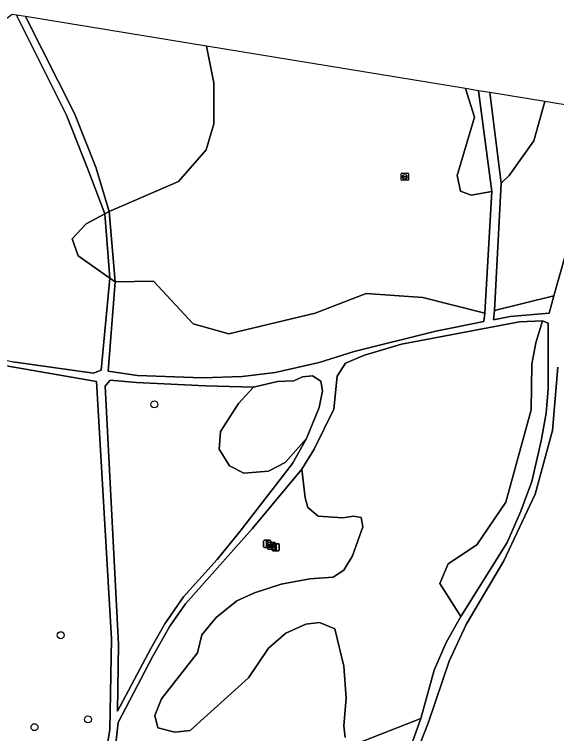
# Model space of a CAD drawing. Extents: x 162082 to 163401, y 388089 to 388636.
# Drawn here: x 163208.1 to 163284.3, y 388417.3 to 388518.4 of the extents above; entities that cross this region are included whole.
import ezdxf

# ---------------------------------------------------------------- set-up
doc = ezdxf.new("R2010")
doc.units = 0
for name, color, linetype in [('IMGEO_Afsluitpaal', 7, 'Continuous'), ('IMGEO_Boom', 7, 'Continuous'), ('IMGEO_Grasland_overig', 7, 'Continuous'), ('IMGEO_Groenvoorziening', 7, 'Continuous'), ('IMGEO_Loofbos', 7, 'Continuous'), ('IMGEO_Rioolput', 7, 'Continuous')]:
    doc.layers.add(name, color=color, linetype=linetype)

msp = doc.modelspace()

# ---------------------------------------------------------------- linework, layer by layer
at = {"layer": 'IMGEO_Afsluitpaal'}
for p, q in [((163243.26, 388444.46), (163244.05, 388444.46)), ((163244.05, 388444.46), (163243.26, 388444.46)), ((163243.16, 388443.56), (163243.16, 388444.36)), ((163243.16, 388444.36), (163243.16, 388443.56)), ((163244.05, 388443.46), (163243.26, 388443.46)), ((163243.26, 388443.46), (163244.05, 388443.46)), ((163244.15, 388444.36), (163244.15, 388443.56)), ((163244.15, 388443.56), (163244.15, 388444.36)), ((163244.36, 388443.08), (163244.36, 388443.88)), ((163244.36, 388443.88), (163244.36, 388443.08)), ((163244.46, 388443.98), (163245.25, 388443.98)), ((163245.25, 388443.98), (163244.46, 388443.98)), ((163245.35, 388443.88), (163245.35, 388443.08)), ((163245.35, 388443.08), (163245.35, 388443.88)), ((163245.25, 388442.98), (163244.46, 388442.98)), ((163244.46, 388442.98), (163245.25, 388442.98))]:
    msp.add_line(p, q, dxfattribs=at)
for points in [[(163243.58, 388444.33), (163243.73, 388444.33), (163243.73, 388443.58), (163243.58, 388443.58), (163243.58, 388444.33)], [(163244.78, 388443.85), (163244.93, 388443.85), (163244.93, 388443.1), (163244.78, 388443.1), (163244.78, 388443.85)]]:
    msp.add_lwpolyline(points, dxfattribs=at)
for centre, start, end in [((163243.26, 388444.36), 90, 180), ((163243.26, 388444.36), 90, 180), ((163244.05, 388444.36), 0, 90), ((163244.05, 388444.36), 360, 90), ((163243.26, 388443.56), 180, 270), ((163243.26, 388443.56), 180, 270), ((163244.05, 388443.56), 270, 0), ((163244.05, 388443.56), 270, 0), ((163244.46, 388443.88), 90, 180), ((163244.46, 388443.88), 90, 180), ((163245.25, 388443.88), 0, 90), ((163245.25, 388443.88), 360, 90), ((163244.46, 388443.08), 180, 270), ((163244.46, 388443.08), 180, 270), ((163245.25, 388443.08), 270, 0), ((163245.25, 388443.08), 270, 0)]:
    msp.add_arc(centre, 0.1, start, end, dxfattribs=at)
at = {"layer": 'IMGEO_Boom'}
for centre in [(163227.79, 388463.57), (163214.66, 388431.12), (163218.48, 388419.28), (163210.97, 388418.19)]:
    msp.add_circle(centre, 0.489, dxfattribs=at)
at = {"layer": 'IMGEO_Grasland_overig'}
for points in [[(163208.45, 388518.3), (163215.48, 388504.21), (163218.56, 388496.42), (163220.84, 388490.34), (163221.48, 388490.68), (163219.58, 388496.93), (163216.61, 388504.48), (163209.72, 388518.09), (163209.72, 388518.09)], [(163220.84, 388490.34), (163221.55, 388481.3), (163222.29, 388480.78), (163221.48, 388490.68)], [(163275.58, 388476.75), (163275.45, 388475.47), (163277.78, 388475.93), (163283.26, 388476.41), (163283.94, 388478.82)], [(163249.16, 388458.76), (163247.19, 388455.24), (163239.88, 388445.74), (163236.62, 388441.74), (163231.89, 388436.53), (163229.29, 388432.72), (163227.29, 388429.27), (163222.63, 388420.46), (163222.78, 388429.86), (163220.88, 388466.12), (163221.62, 388466.99), (163225.28, 388466.64), (163234.98, 388466.18), (163241.73, 388466.01), (163245.09, 388466.77), (163247.4, 388466.88), (163248.61, 388467.45), (163250.04, 388467.56), (163251.21, 388466.81), (163251.44, 388465.49), (163250.95, 388463.12)]]:
    msp.add_lwpolyline(points, close=True, dxfattribs=at)
for points in [[(163287.91, 388492.9), (163283.94, 388478.82), (163283.26, 388476.41), (163277.78, 388475.93), (163275.45, 388475.47), (163275.58, 388476.75), (163276.51, 388494.67), (163274.93, 388507.4), (163273.34, 388507.66), (163273.34, 388507.66), (163275.23, 388493.49), (163274.24, 388476.4), (163274.07, 388475.2), (163267.34, 388473.88), (163255.86, 388471.02), (163250.95, 388469.47), (163244.8, 388468.05), (163240.13, 388467.48), (163234.55, 388467.3), (163225.42, 388467.65), (163221.3, 388468.22), (163222.29, 388480.78), (163221.55, 388481.3), (163220.34, 388468.36), (163219.25, 388467.98), (163207.94, 388469.55)], [(163222.2, 388414.2), (163222.74, 388418.83), (163227.57, 388428.18), (163229.96, 388432.38), (163232.18, 388435.51), (163241.54, 388446.06), (163248.52, 388454.46), (163250.26, 388457.29), (163253.01, 388462.91), (163253.49, 388467.52), (163254.66, 388469.35), (163257.34, 388470.48), (163262.54, 388472.02), (163279.09, 388475.16), (163282.31, 388475.32), (163283.11, 388474.97), (163283.14, 388465.76), (163282.86, 388462.35), (163282.14, 388458.45), (163280.85, 388452.71), (163279.28, 388448.54), (163277.36, 388444.17), (163270.87, 388433.73), (163268.82, 388430.07), (163267.12, 388426.19), (163265.26, 388419.42), (163261.81, 388409.85)], [(163207.26, 388468.93), (163219.68, 388466.77), (163221.8, 388430.59), (163221.53, 388417.81), (163219.52, 388405.86)], [(163262.79, 388409.96), (163266.28, 388418.77), (163269.21, 388427.46), (163271.61, 388432.6), (163276.92, 388441.59), (163281.3, 388450.93), (163283.72, 388459.89), (163284.49, 388468.78)]]:
    msp.add_lwpolyline(points, dxfattribs=at)
at = {"layer": 'IMGEO_Groenvoorziening'}
for points in [[(163208.45, 388518.3), (163207.84, 388518.4), (163207.84, 388518.4), (163196.22, 388509.68), (163193.99, 388502.18), (163192.57, 388494.07), (163189.87, 388475.28), (163196.48, 388472.49), (163197.8, 388472.01), (163207.94, 388469.55), (163219.25, 388467.98), (163220.34, 388468.36), (163221.55, 388481.3), (163217.12, 388484.47), (163216.26, 388486.85), (163218.24, 388488.96), (163220.84, 388490.34), (163218.56, 388496.42), (163215.48, 388504.21)], [(163209.72, 388518.09), (163209.72, 388518.09), (163216.61, 388504.48), (163219.58, 388496.93), (163221.48, 388490.68), (163231.2, 388494.91), (163235.07, 388499.36), (163236.17, 388502.99), (163236.17, 388508.77), (163235.15, 388513.92)], [(163271.53, 388507.96), (163272.78, 388503.94), (163270.33, 388495.75), (163270.8, 388493.56), (163272.32, 388492.96), (163275.23, 388493.49), (163273.34, 388507.66), (163273.34, 388507.66)], [(163282.65, 388506.14), (163274.93, 388507.4), (163276.51, 388494.67), (163277.67, 388495.74), (163281.11, 388500.63)], [(163296.27, 388503.91), (163282.65, 388506.14), (163281.11, 388500.63), (163277.67, 388495.74), (163276.51, 388494.67), (163275.58, 388476.75), (163283.94, 388478.82), (163287.91, 388492.9), (163296.27, 388503.91)], [(163222.29, 388480.78), (163221.3, 388468.22), (163225.42, 388467.65), (163234.55, 388467.3), (163240.13, 388467.48), (163244.8, 388468.05), (163250.95, 388469.47), (163255.86, 388471.02), (163267.34, 388473.88), (163274.07, 388475.2), (163274.24, 388476.4), (163265.54, 388478.59), (163257.56, 388479.16), (163250.39, 388476.39), (163238.25, 388473.49), (163233.27, 388474.88), (163227.69, 388480.88)], [(163270.87, 388433.73), (163277.36, 388444.17), (163279.28, 388448.54), (163280.85, 388452.71), (163282.14, 388458.45), (163282.86, 388462.35), (163283.14, 388465.76), (163283.11, 388474.97), (163282.31, 388475.32), (163281.4, 388472.23), (163280.82, 388469.21), (163280.74, 388462.79), (163277.16, 388449.84), (163273.11, 388443.82), (163269.06, 388441.16), (163267.9, 388438.38)], [(163187.48, 388412.92), (163195.04, 388413.84), (163199.06, 388414.46), (163203.08, 388413.78), (163207.47, 388411.12), (163214.27, 388409.27), (163219.52, 388405.86), (163221.53, 388417.81), (163221.8, 388430.59), (163219.68, 388466.77), (163207.26, 388468.93), (163197.74, 388471.46), (163189.75, 388474.48), (163183, 388412.69)], [(163246.19, 388455.39), (163243.85, 388454.19), (163240.37, 388453.92), (163238.37, 388454.95), (163236.93, 388457.29), (163237.09, 388459.74), (163239.65, 388463.67), (163241.73, 388466.01), (163234.98, 388466.18), (163225.28, 388466.64), (163221.62, 388466.99), (163220.88, 388466.12), (163222.78, 388429.86), (163222.63, 388420.46), (163227.29, 388429.27), (163229.29, 388432.72), (163231.89, 388436.53), (163236.62, 388441.74), (163239.88, 388445.74), (163247.19, 388455.24), (163249.16, 388458.76)]]:
    msp.add_lwpolyline(points, close=True, dxfattribs=at)
for points in [[(163284.49, 388468.78), (163283.72, 388459.89), (163281.3, 388450.93), (163276.92, 388441.59), (163271.61, 388432.6), (163269.21, 388427.46), (163266.28, 388418.77), (163262.79, 388409.96)], [(163254.62, 388416.72), (163254.42, 388418.38), (163254.75, 388422.28), (163254.42, 388426.77), (163253.17, 388432), (163250.99, 388432.92), (163249.07, 388432.66), (163246.29, 388431.4), (163243.85, 388429.29), (163241.01, 388425.12), (163232.84, 388417.7), (163230.66, 388417.5), (163228.28, 388418.09), (163227.88, 388419.81), (163228.81, 388422.19), (163233.86, 388428.62), (163234.49, 388431.18), (163236.48, 388433.63), (163239.4, 388435.94), (163241.86, 388437.08), (163245.63, 388438.29), (163249.64, 388439.04), (163252.92, 388439.27), (163254.43, 388440.25), (163255.64, 388442.29), (163257.09, 388446.37), (163256.84, 388447.68), (163255.76, 388447.83), (163254.3, 388447.64), (163250.82, 388447.83), (163249.36, 388449.05), (163248.99, 388450.45), (163248.52, 388454.46), (163241.54, 388446.06), (163232.18, 388435.51), (163229.96, 388432.38), (163227.57, 388428.18), (163222.74, 388418.83), (163222.2, 388414.2)], [(163261.81, 388409.85), (163265.26, 388419.42), (163256.14, 388415.86)]]:
    msp.add_lwpolyline(points, dxfattribs=at)
at = {"layer": 'IMGEO_Loofbos'}
for points in [[(163271.53, 388507.96), (163235.15, 388513.92), (163236.17, 388508.77), (163236.17, 388502.99), (163235.07, 388499.36), (163231.2, 388494.91), (163221.48, 388490.68), (163222.29, 388480.78), (163227.69, 388480.88), (163233.27, 388474.88), (163238.25, 388473.49), (163250.39, 388476.39), (163257.56, 388479.16), (163265.54, 388478.59), (163274.24, 388476.4), (163275.23, 388493.49), (163272.32, 388492.96), (163270.8, 388493.56), (163270.33, 388495.75), (163272.78, 388503.94)], [(163218.24, 388488.96), (163216.26, 388486.85), (163217.12, 388484.47), (163221.55, 388481.3), (163220.84, 388490.34)], [(163249.16, 388458.76), (163250.95, 388463.12), (163251.44, 388465.49), (163251.21, 388466.81), (163250.04, 388467.56), (163248.61, 388467.45), (163247.4, 388466.88), (163245.09, 388466.77), (163241.73, 388466.01), (163239.65, 388463.67), (163237.09, 388459.74), (163236.93, 388457.29), (163238.37, 388454.95), (163240.37, 388453.92), (163243.85, 388454.19), (163246.19, 388455.39)]]:
    msp.add_lwpolyline(points, close=True, dxfattribs=at)
msp.add_lwpolyline([(163256.14, 388415.86), (163265.26, 388419.42), (163267.12, 388426.19), (163268.82, 388430.07), (163270.87, 388433.73), (163267.9, 388438.38), (163269.06, 388441.16), (163273.11, 388443.82), (163277.16, 388449.84), (163280.74, 388462.79), (163280.82, 388469.21), (163281.4, 388472.23), (163282.31, 388475.32), (163279.09, 388475.16), (163262.54, 388472.02), (163257.34, 388470.48), (163254.66, 388469.35), (163253.49, 388467.52), (163253.01, 388462.91), (163250.26, 388457.29), (163248.52, 388454.46), (163248.99, 388450.45), (163249.36, 388449.05), (163250.82, 388447.83), (163254.3, 388447.64), (163255.76, 388447.83), (163256.84, 388447.68), (163257.09, 388446.37), (163255.64, 388442.29), (163254.43, 388440.25), (163252.92, 388439.27), (163249.64, 388439.04), (163245.63, 388438.29), (163241.86, 388437.08), (163239.4, 388435.94), (163236.48, 388433.63), (163234.49, 388431.18), (163233.86, 388428.62), (163228.81, 388422.19), (163227.88, 388419.81), (163228.28, 388418.09), (163230.66, 388417.5), (163232.84, 388417.7), (163241.01, 388425.12), (163243.85, 388429.29), (163246.29, 388431.4), (163249.07, 388432.66), (163250.99, 388432.92), (163253.17, 388432), (163254.42, 388426.77), (163254.75, 388422.28), (163254.42, 388418.38), (163254.62, 388416.72)], dxfattribs=at)
at = {"layer": 'IMGEO_Rioolput'}
for p, q in [((163262.49, 388495.15), (163262.49, 388496)), ((163262.57, 388496.08), (163263.42, 388496.08)), ((163263.49, 388496), (163263.49, 388495.15)), ((163263.42, 388495.07), (163262.57, 388495.07)), ((163262.75, 388495.57), (163262.75, 388495.58)), ((163262.79, 388495.62), (163263.19, 388495.62)), ((163263.19, 388495.53), (163262.79, 388495.53)), ((163262.98, 388495.85), (163263, 388495.85)), ((163263, 388495.3), (163262.98, 388495.3)), ((163263.23, 388495.58), (163263.23, 388495.57)), ((163243.76, 388443.26), (163243.76, 388444.12)), ((163243.83, 388444.19), (163244.69, 388444.19)), ((163244.02, 388443.68), (163244.02, 388443.7)), ((163244.06, 388443.73), (163244.46, 388443.73)), ((163244.46, 388443.65), (163244.06, 388443.65)), ((163244.27, 388443.41), (163244.24, 388443.41)), ((163244.25, 388443.97), (163244.27, 388443.97)), ((163244.5, 388443.7), (163244.5, 388443.68)), ((163244.76, 388444.12), (163244.76, 388443.26)), ((163244.69, 388443.19), (163243.83, 388443.19))]:
    msp.add_line(p, q, dxfattribs=at)
for points in [[(163262.49, 388495.15), (163262.49, 388496)], [(163262.57, 388496.08), (163263.42, 388496.08)], [(163263.49, 388496), (163263.49, 388495.15)], [(163263.42, 388495.07), (163262.57, 388495.07)], [(163243.76, 388443.26), (163243.76, 388444.12)], [(163243.83, 388444.19), (163244.69, 388444.19)], [(163244.76, 388444.12), (163244.76, 388443.26)], [(163244.69, 388443.19), (163243.83, 388443.19)]]:
    msp.add_lwpolyline(points, dxfattribs=at)
for centre, radius, start, end in [((163262.57, 388496), 0.0765, 91.552, 178.448), ((163262.57, 388496), 0.0765, 91.552, 178.448), ((163263.42, 388496), 0.0765, 1.552, 88.448), ((163263.42, 388496), 0.0765, 1.552, 88.448), ((163262.57, 388495.15), 0.0765, 181.552, 268.448), ((163262.57, 388495.15), 0.0765, 181.552, 268.448), ((163262.79, 388495.58), 0.0403, 85.8775, 175.7526), ((163262.79, 388495.57), 0.0366, 178.938, 274.7102), ((163263.2, 388495.58), 0.0386, 1.7309, 96.639), ((163263.19, 388495.57), 0.043, 264.8664, 352.4533), ((163263.42, 388495.15), 0.0765, 271.552, 358.448), ((163263.42, 388495.15), 0.0765, 271.552, 358.448), ((163243.84, 388444.12), 0.0765, 91.552, 178.448), ((163243.84, 388444.12), 0.0765, 91.552, 178.448), ((163244.06, 388443.69), 0.0403, 85.8775, 175.7526), ((163244.05, 388443.68), 0.0366, 178.938, 274.7102), ((163244.46, 388443.7), 0.0386, 1.7309, 96.639), ((163244.46, 388443.69), 0.043, 264.8664, 352.4533), ((163244.68, 388444.12), 0.0765, 1.552, 88.448), ((163244.68, 388444.12), 0.0765, 1.552, 88.448), ((163243.84, 388443.27), 0.0765, 181.552, 268.448), ((163243.84, 388443.27), 0.0765, 181.552, 268.448), ((163244.68, 388443.27), 0.0765, 271.552, 358.448), ((163244.68, 388443.27), 0.0765, 271.552, 358.448)]:
    msp.add_arc(centre, radius, start, end, dxfattribs=at)
for centre, major_axis, ratio, start_param, end_param in [((163262.98, 388495.57), (-0.387, 0.002), 0.722429, 4.712389, 7.853982), ((163263, 388495.57), (-0.39, 0.002), 0.717154, 1.570796, 4.712389), ((163244.25, 388443.69), (-0.387, 0.002), 0.722429, 4.712389, 7.853982), ((163244.27, 388443.69), (-0.39, 0.002), 0.717154, 1.570796, 4.712389)]:
    msp.add_ellipse(centre, major_axis=major_axis, ratio=ratio, start_param=start_param, end_param=end_param, dxfattribs=at)

doc.saveas('drawing.dxf')
